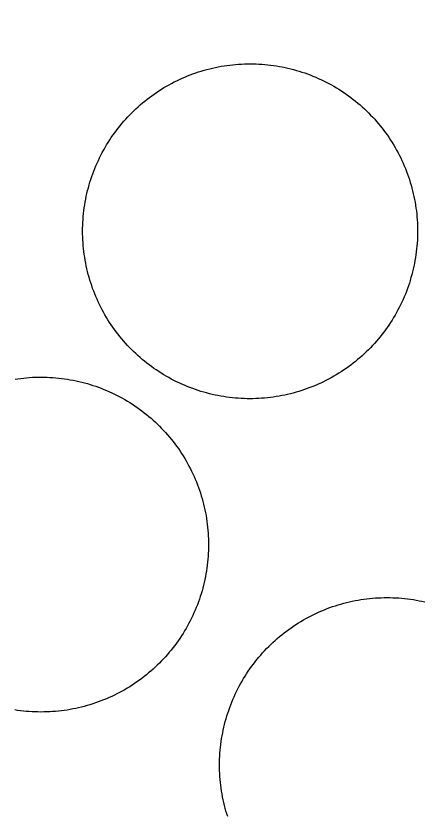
# Model space of a CAD drawing. Extents: x 3903937 to 3942190, y 260677 to 286651.
# Drawn here: x 3909329 to 3909355, y 281258.8 to 281309.9 of the extents above; entities that cross this region are included whole.
import ezdxf

# ---------------------------------------------------------------- set-up
doc = ezdxf.new("R2010")
doc.units = 0
doc.layers.add('V-DOMW-TANK', color=7, linetype='Continuous')
doc.layers.add('V-ROAD-CNTR', color=7, linetype='Continuous')

msp = doc.modelspace()

# ---------------------------------------------------------------- linework, layer by layer
at = {"layer": 'V-DOMW-TANK'}
for points in [[(3909335.201, 281302.314), (3909335.31, 281302.467), (3909335.421, 281302.617), (3909335.535, 281302.764), (3909335.652, 281302.912), (3909335.771, 281303.055), (3909335.892, 281303.198), (3909336.016, 281303.338), (3909336.143, 281303.475), (3909336.272, 281303.61), (3909336.404, 281303.743), (3909336.537, 281303.874), (3909336.672, 281304.003), (3909336.809, 281304.13), (3909336.95, 281304.253), (3909337.092, 281304.374), (3909337.235, 281304.493), (3909337.383, 281304.61), (3909337.532, 281304.724), (3909337.682, 281304.833), (3909337.835, 281304.943), (3909337.989, 281305.048), (3909338.144, 281305.152), (3909338.302, 281305.251), (3909338.462, 281305.349), (3909338.624, 281305.445), (3909338.785, 281305.535), (3909338.949, 281305.625), (3909339.113, 281305.711), (3909339.283, 281305.795), (3909339.453, 281305.875), (3909339.623, 281305.953), (3909339.793, 281306.029), (3909339.967, 281306.098), (3909340.141, 281306.166), (3909340.315, 281306.232), (3909340.491, 281306.297), (3909340.67, 281306.352), (3909340.848, 281306.41), (3909341.028, 281306.463), (3909341.208, 281306.512), (3909341.388, 281306.559), (3909341.571, 281306.602), (3909341.753, 281306.643), (3909341.935, 281306.68), (3909342.12, 281306.715), (3909342.304, 281306.742), (3909342.488, 281306.774), (3909342.675, 281306.797), (3909342.861, 281306.817), (3909343.047, 281306.836), (3909343.234, 281306.85), (3909343.42, 281306.86), (3909343.606, 281306.868), (3909343.793, 281306.873), (3909343.979, 281306.875), (3909344.168, 281306.873), (3909344.354, 281306.868), (3909344.54, 281306.86), (3909344.727, 281306.848), (3909344.913, 281306.834), (3909345.099, 281306.815), (3909345.286, 281306.795), (3909345.47, 281306.77), (3909345.656, 281306.742), (3909345.841, 281306.711), (3909346.023, 281306.676), (3909346.207, 281306.639), (3909346.39, 281306.598), (3909346.572, 281306.555), (3909346.752, 281306.508), (3909346.932, 281306.457), (3909347.111, 281306.404), (3909347.289, 281306.348), (3909347.467, 281306.289), (3909347.645, 281306.225), (3909347.817, 281306.16), (3909347.991, 281306.092), (3909348.165, 281306.021), (3909348.335, 281305.945), (3909348.505, 281305.867), (3909348.675, 281305.787), (3909348.841, 281305.703), (3909349.007, 281305.617), (3909349.173, 281305.527), (3909349.335, 281305.435), (3909349.496, 281305.343), (3909349.654, 281305.242), (3909349.812, 281305.142), (3909349.967, 281305.038), (3909350.123, 281304.933), (3909350.275, 281304.825), (3909350.424, 281304.712), (3909350.574, 281304.599), (3909350.719, 281304.483), (3909350.862, 281304.364), (3909351.006, 281304.241), (3909351.145, 281304.12), (3909351.28, 281303.991), (3909351.417, 281303.862), (3909351.549, 281303.733)], [(3909351.549, 281303.733), (3909351.682, 281303.598), (3909351.811, 281303.461), (3909351.94, 281303.323), (3909352.061, 281303.184), (3909352.181, 281303.041), (3909352.3, 281302.897), (3909352.417, 281302.75), (3909352.532, 281302.602), (3909352.642, 281302.451), (3909352.751, 281302.301), (3909352.857, 281302.146), (3909352.96, 281301.99), (3909353.06, 281301.832), (3909353.156, 281301.675), (3909353.252, 281301.511), (3909353.345, 281301.349), (3909353.433, 281301.183), (3909353.517, 281301.015), (3909353.603, 281300.851), (3909353.683, 281300.681), (3909353.76, 281300.511), (3909353.834, 281300.339), (3909353.908, 281300.167), (3909353.973, 281299.993), (3909354.039, 281299.817), (3909354.102, 281299.641), (3909354.162, 281299.465), (3909354.217, 281299.289), (3909354.27, 281299.107), (3909354.319, 281298.926), (3909354.367, 281298.746), (3909354.41, 281298.564), (3909354.451, 281298.382), (3909354.487, 281298.197), (3909354.522, 281298.015), (3909354.553, 281297.829), (3909354.58, 281297.644), (3909354.604, 281297.46), (3909354.625, 281297.274), (3909354.643, 281297.087), (3909354.657, 281296.901), (3909354.668, 281296.714), (3909354.676, 281296.528), (3909354.68, 281296.342), (3909354.68, 281296.153), (3909354.68, 281295.967), (3909354.676, 281295.781), (3909354.668, 281295.594), (3909354.655, 281295.406), (3909354.641, 281295.219), (3909354.621, 281295.035), (3909354.602, 281294.849), (3909354.578, 281294.662), (3909354.549, 281294.478), (3909354.518, 281294.294), (3909354.483, 281294.109), (3909354.446, 281293.927), (3909354.405, 281293.745), (3909354.362, 281293.561), (3909354.315, 281293.384), (3909354.262, 281293.202), (3909354.211, 281293.022), (3909354.156, 281292.844), (3909354.096, 281292.666), (3909354.033, 281292.492), (3909353.967, 281292.315), (3909353.9, 281292.141), (3909353.828, 281291.969), (3909353.752, 281291.797), (3909353.674, 281291.627), (3909353.594, 281291.459), (3909353.511, 281291.291), (3909353.424, 281291.126), (3909353.334, 281290.962), (3909353.242, 281290.8), (3909353.148, 281290.638), (3909353.05, 281290.478), (3909352.949, 281290.321), (3909352.847, 281290.165), (3909352.74, 281290.011), (3909352.632, 281289.86), (3909352.519, 281289.708), (3909352.407, 281289.561), (3909352.29, 281289.415), (3909352.171, 281289.27), (3909352.048, 281289.129), (3909351.925, 281288.989), (3909351.798, 281288.852), (3909351.671, 281288.715), (3909351.538, 281288.584), (3909351.405, 281288.451), (3909351.27, 281288.322), (3909351.131, 281288.197), (3909350.991, 281288.072), (3909350.848, 281287.951), (3909350.705, 281287.832), (3909350.557, 281287.716), (3909350.41, 281287.603), (3909350.26, 281287.492), (3909350.107, 281287.384)], [(3909334.259, 281291.644), (3909334.181, 281291.816), (3909334.108, 281291.986), (3909334.036, 281292.162), (3909333.966, 281292.334), (3909333.901, 281292.508), (3909333.839, 281292.684), (3909333.78, 281292.862), (3909333.725, 281293.04), (3909333.672, 281293.219), (3909333.622, 281293.399), (3909333.575, 281293.581), (3909333.532, 281293.763), (3909333.491, 281293.946), (3909333.454, 281294.13), (3909333.418, 281294.312), (3909333.391, 281294.497), (3909333.362, 281294.681), (3909333.338, 281294.867), (3909333.317, 281295.052), (3909333.299, 281295.238), (3909333.284, 281295.424), (3909333.272, 281295.613), (3909333.266, 281295.797), (3909333.26, 281295.985), (3909333.26, 281296.172), (3909333.26, 281296.36), (3909333.266, 281296.547), (3909333.274, 281296.733), (3909333.287, 281296.919), (3909333.299, 281297.106), (3909333.319, 281297.292), (3909333.34, 281297.478), (3909333.364, 281297.663), (3909333.393, 281297.847), (3909333.424, 281298.031), (3909333.459, 281298.216), (3909333.495, 281298.4), (3909333.536, 281298.582), (3909333.579, 281298.762), (3909333.626, 281298.945), (3909333.676, 281299.125), (3909333.729, 281299.303), (3909333.786, 281299.481), (3909333.846, 281299.66), (3909333.909, 281299.836), (3909333.975, 281300.01), (3909334.042, 281300.184), (3909334.114, 281300.358), (3909334.19, 281300.528), (3909334.267, 281300.698), (3909334.347, 281300.87), (3909334.431, 281301.034), (3909334.517, 281301.2), (3909334.607, 281301.363), (3909334.7, 281301.527), (3909334.794, 281301.687), (3909334.892, 281301.847), (3909334.992, 281302.004), (3909335.095, 281302.16), (3909335.201, 281302.314)], [(3909350.107, 281287.384), (3909349.953, 281287.277), (3909349.797, 281287.175), (3909349.64, 281287.075), (3909349.48, 281286.976), (3909349.318, 281286.884), (3909349.156, 281286.79), (3909348.991, 281286.702), (3909348.825, 281286.616), (3909348.659, 281286.532), (3909348.489, 281286.452), (3909348.319, 281286.374), (3909348.147, 281286.298), (3909347.975, 281286.229), (3909347.801, 281286.159), (3909347.627, 281286.094), (3909347.448, 281286.032), (3909347.272, 281285.973), (3909347.094, 281285.917), (3909346.914, 281285.864), (3909346.734, 281285.813), (3909346.553, 281285.768), (3909346.371, 281285.723), (3909346.189, 281285.684), (3909346.005, 281285.647), (3909345.822, 281285.612), (3909345.638, 281285.582), (3909345.452, 281285.555), (3909345.267, 281285.53), (3909345.081, 281285.512), (3909344.895, 281285.491), (3909344.708, 281285.477), (3909344.522, 281285.465), (3909344.335, 281285.457), (3909344.149, 281285.453), (3909343.961, 281285.453), (3909343.774, 281285.453), (3909343.59, 281285.459), (3909343.402, 281285.467), (3909343.215, 281285.477), (3909343.029, 281285.494), (3909342.845, 281285.512), (3909342.656, 281285.532), (3909342.472, 281285.557), (3909342.285, 281285.586), (3909342.101, 281285.616), (3909341.917, 281285.649), (3909341.735, 281285.688), (3909341.552, 281285.727), (3909341.37, 281285.772), (3909341.19, 281285.819), (3909341.01, 281285.87), (3909340.829, 281285.922), (3909340.651, 281285.979), (3909340.475, 281286.038), (3909340.299, 281286.1), (3909340.123, 281286.165), (3909339.949, 281286.235), (3909339.777, 281286.307), (3909339.605, 281286.38), (3909339.435, 281286.458), (3909339.267, 281286.54), (3909339.099, 281286.624), (3909338.933, 281286.71), (3909338.769, 281286.798), (3909338.609, 281286.89), (3909338.445, 281286.986), (3909338.286, 281287.085), (3909338.128, 281287.185), (3909337.972, 281287.288), (3909337.819, 281287.394), (3909337.667, 281287.503), (3909337.518, 281287.613), (3909337.368, 281287.728), (3909337.223, 281287.845), (3909337.077, 281287.963), (3909336.936, 281288.084), (3909336.797, 281288.209), (3909336.66, 281288.336), (3909336.522, 281288.465), (3909336.389, 281288.596), (3909336.258, 281288.729), (3909336.131, 281288.865), (3909336.004, 281289.002), (3909335.881, 281289.143), (3909335.758, 281289.284), (3909335.64, 281289.43), (3909335.525, 281289.575), (3909335.41, 281289.725), (3909335.3, 281289.874), (3909335.191, 281290.026), (3909335.085, 281290.181), (3909334.982, 281290.337), (3909334.882, 281290.495), (3909334.784, 281290.654), (3909334.689, 281290.814), (3909334.597, 281290.978), (3909334.509, 281291.142), (3909334.423, 281291.308), (3909334.339, 281291.474), (3909334.259, 281291.644)], [(3909328.935, 281286.702), (3909329.121, 281286.728), (3909329.305, 281286.753), (3909329.492, 281286.774), (3909329.678, 281286.794), (3909329.864, 281286.806), (3909330.051, 281286.819), (3909330.237, 281286.825), (3909330.423, 281286.831), (3909330.612, 281286.831), (3909330.798, 281286.831), (3909330.985, 281286.825), (3909331.171, 281286.817), (3909331.357, 281286.804), (3909331.544, 281286.79), (3909331.73, 281286.771), (3909331.916, 281286.751), (3909332.101, 281286.726), (3909332.285, 281286.698), (3909332.471, 281286.667), (3909332.654, 281286.632), (3909332.838, 281286.595), (3909333.02, 281286.552), (3909333.203, 281286.511), (3909333.383, 281286.466), (3909333.563, 281286.415), (3909333.743, 281286.362), (3909333.921, 281286.305), (3909334.098, 281286.245), (3909334.274, 281286.182), (3909334.45, 281286.116), (3909334.624, 281286.049), (3909334.796, 281285.977), (3909334.968, 281285.901), (3909335.138, 281285.825), (3909335.306, 281285.743), (3909335.474, 281285.661), (3909335.64, 281285.573), (3909335.803, 281285.483), (3909335.965, 281285.393), (3909336.127, 281285.297), (3909336.287, 281285.199), (3909336.442, 281285.098), (3909336.6, 281284.996), (3909336.754, 281284.889), (3909336.905, 281284.781), (3909337.055, 281284.67), (3909337.204, 281284.558), (3909337.35, 281284.439), (3909337.493, 281284.32), (3909337.636, 281284.197), (3909337.776, 281284.074), (3909337.913, 281283.947), (3909338.05, 281283.818), (3909338.183, 281283.687)], [(3909338.183, 281283.687), (3909338.314, 281283.554), (3909338.441, 281283.419), (3909338.568, 281283.282), (3909338.691, 281283.14), (3909338.814, 281282.999), (3909338.933, 281282.854), (3909339.048, 281282.706), (3909339.162, 281282.557), (3909339.273, 281282.411), (3909339.381, 281282.256), (3909339.488, 281282.102), (3909339.59, 281281.946), (3909339.691, 281281.789), (3909339.789, 281281.629), (3909339.883, 281281.467), (3909339.975, 281281.307), (3909340.063, 281281.142), (3909340.149, 281280.976), (3909340.233, 281280.808), (3909340.313, 281280.638), (3909340.391, 281280.468), (3909340.465, 281280.298), (3909340.536, 281280.124), (3909340.604, 281279.95), (3909340.67, 281279.775), (3909340.733, 281279.599), (3909340.792, 281279.421), (3909340.848, 281279.243), (3909340.901, 281279.063), (3909340.95, 281278.883), (3909340.997, 281278.702), (3909341.04, 281278.52), (3909341.081, 281278.338), (3909341.118, 281278.156), (3909341.153, 281277.971), (3909341.184, 281277.789), (3909341.21, 281277.603), (3909341.235, 281277.416), (3909341.255, 281277.23), (3909341.274, 281277.043), (3909341.288, 281276.857), (3909341.298, 281276.671), (3909341.306, 281276.484), (3909341.313, 281276.298), (3909341.313, 281276.112), (3909341.313, 281275.923), (3909341.306, 281275.737), (3909341.298, 281275.553), (3909341.286, 281275.364), (3909341.272, 281275.178), (3909341.253, 281274.991), (3909341.231, 281274.807), (3909341.208, 281274.621), (3909341.179, 281274.434), (3909341.149, 281274.25), (3909341.112, 281274.068), (3909341.077, 281273.883), (3909341.036, 281273.703), (3909340.995, 281273.519), (3909340.946, 281273.339), (3909340.897, 281273.158), (3909340.846, 281272.98), (3909340.786, 281272.802), (3909340.727, 281272.624), (3909340.663, 281272.448), (3909340.598, 281272.274), (3909340.53, 281272.1), (3909340.459, 281271.926), (3909340.383, 281271.756), (3909340.305, 281271.586), (3909340.225, 281271.416), (3909340.141, 281271.25), (3909340.055, 281271.084), (3909339.965, 281270.918), (3909339.873, 281270.756), (3909339.779, 281270.594), (3909339.68, 281270.437), (3909339.58, 281270.279), (3909339.478, 281270.121), (3909339.371, 281269.968), (3909339.263, 281269.816), (3909339.15, 281269.667), (3909339.037, 281269.517), (3909338.921, 281269.372), (3909338.802, 281269.23), (3909338.679, 281269.085), (3909338.556, 281268.946), (3909338.431, 281268.808), (3909338.3, 281268.673), (3909338.169, 281268.54), (3909338.036, 281268.409), (3909337.901, 281268.28), (3909337.761, 281268.153), (3909337.622, 281268.03), (3909337.481, 281267.909), (3909337.335, 281267.791), (3909337.19, 281267.674), (3909337.04, 281267.557), (3909336.891, 281267.449), (3909336.737, 281267.34)], [(3909343.959, 281268.172), (3909344.067, 281268.323), (3909344.18, 281268.473), (3909344.292, 281268.622), (3909344.409, 281268.767), (3909344.528, 281268.911), (3909344.651, 281269.054), (3909344.774, 281269.193), (3909344.899, 281269.331), (3909345.03, 281269.466), (3909345.161, 281269.599), (3909345.294, 281269.73), (3909345.429, 281269.859), (3909345.568, 281269.986), (3909345.708, 281270.109), (3909345.851, 281270.23), (3909345.994, 281270.349), (3909346.142, 281270.465), (3909346.289, 281270.58), (3909346.441, 281270.689), (3909346.592, 281270.799), (3909346.746, 281270.906), (3909346.902, 281271.008), (3909347.059, 281271.108), (3909347.219, 281271.205), (3909347.381, 281271.301), (3909347.543, 281271.393), (3909347.709, 281271.481), (3909347.874, 281271.567), (3909348.04, 281271.651), (3909348.208, 281271.731), (3909348.38, 281271.809), (3909348.552, 281271.885), (3909348.724, 281271.954), (3909348.898, 281272.022), (3909349.077, 281272.087), (3909349.251, 281272.153), (3909349.427, 281272.212), (3909349.605, 281272.265), (3909349.785, 281272.319), (3909349.965, 281272.368), (3909350.146, 281272.415), (3909350.326, 281272.458), (3909350.51, 281272.499), (3909350.695, 281272.536), (3909350.877, 281272.571), (3909351.061, 281272.601), (3909351.247, 281272.63), (3909351.43, 281272.653), (3909351.618, 281272.673), (3909351.805, 281272.691), (3909351.991, 281272.706), (3909352.175, 281272.716), (3909352.364, 281272.724), (3909352.55, 281272.728), (3909352.738, 281272.73), (3909352.925, 281272.728), (3909353.111, 281272.724), (3909353.298, 281272.716), (3909353.486, 281272.704), (3909353.672, 281272.689), (3909353.857, 281272.671), (3909354.043, 281272.65), (3909354.229, 281272.626), (3909354.412, 281272.597), (3909354.598, 281272.567), (3909354.782, 281272.532), (3909354.965, 281272.495), (3909355.147, 281272.454)], [(3909342.539, 281258.718), (3909342.482, 281258.896), (3909342.429, 281259.076), (3909342.38, 281259.257), (3909342.333, 281259.437), (3909342.29, 281259.619), (3909342.249, 281259.801), (3909342.212, 281259.986), (3909342.179, 281260.168), (3909342.148, 281260.352), (3909342.12, 281260.537), (3909342.095, 281260.723), (3909342.074, 281260.907), (3909342.056, 281261.096), (3909342.042, 281261.282), (3909342.031, 281261.468), (3909342.023, 281261.653), (3909342.019, 281261.841), (3909342.017, 281262.028), (3909342.019, 281262.216), (3909342.023, 281262.402), (3909342.031, 281262.589), (3909342.044, 281262.775), (3909342.058, 281262.961), (3909342.077, 281263.148), (3909342.099, 281263.334), (3909342.122, 281263.518), (3909342.15, 281263.705), (3909342.181, 281263.889), (3909342.218, 281264.071), (3909342.253, 281264.256), (3909342.294, 281264.438), (3909342.335, 281264.62), (3909342.384, 281264.801), (3909342.435, 281264.981), (3909342.488, 281265.159), (3909342.546, 281265.337), (3909342.603, 281265.515), (3909342.666, 281265.691), (3909342.732, 281265.865), (3909342.799, 281266.04), (3909342.871, 281266.214), (3909342.947, 281266.384), (3909343.025, 281266.554), (3909343.105, 281266.726), (3909343.189, 281266.889), (3909343.275, 281267.055), (3909343.365, 281267.221), (3909343.457, 281267.383), (3909343.551, 281267.545), (3909343.649, 281267.703), (3909343.75, 281267.86), (3909343.854, 281268.016), (3909343.959, 281268.172)], [(3909336.737, 281267.34), (3909336.584, 281267.234), (3909336.428, 281267.131), (3909336.27, 281267.031), (3909336.111, 281266.935), (3909335.949, 281266.838), (3909335.787, 281266.746), (3909335.623, 281266.658), (3909335.457, 281266.572), (3909335.289, 281266.488), (3909335.117, 281266.408), (3909334.949, 281266.33), (3909334.779, 281266.257), (3909334.605, 281266.185), (3909334.431, 281266.117), (3909334.257, 281266.052), (3909334.081, 281265.988), (3909333.903, 281265.929), (3909333.725, 281265.874), (3909333.545, 281265.82), (3909333.364, 281265.771), (3909333.184, 281265.724), (3909333, 281265.681), (3909332.82, 281265.64), (3909332.637, 281265.603), (3909332.453, 281265.569), (3909332.269, 281265.538), (3909332.084, 281265.511), (3909331.9, 281265.487), (3909331.712, 281265.466), (3909331.525, 281265.448), (3909331.339, 281265.433), (3909331.155, 281265.423), (3909330.966, 281265.415), (3909330.78, 281265.413), (3909330.593, 281265.409), (3909330.405, 281265.413), (3909330.219, 281265.415), (3909330.032, 281265.423), (3909329.846, 281265.435), (3909329.659, 281265.45), (3909329.473, 281265.468), (3909329.287, 281265.489), (3909329.102, 281265.513), (3909328.918, 281265.542)]]:
    msp.add_lwpolyline(points, dxfattribs=at)
at = {"layer": 'V-ROAD-CNTR'}
msp.add_spline([(3909527.838, 281077.192), (3909514.795, 281066.715), (3909482.835, 281053.717), (3909450.31, 281061.015), (3909375.714, 281104.087), (3909324.32, 281136.879), (3909271.098, 281168.333), (3909244.787, 281202.025), (3909230.323, 281255.607), (3909231.11, 281309.134), (3909250.716, 281383.951), (3909303.233, 281514.982), (3909362.872, 281614.568), (3909410.647, 281703.223), (3909468.274, 281802.581)], degree=3, dxfattribs=at)

doc.saveas('drawing.dxf')
